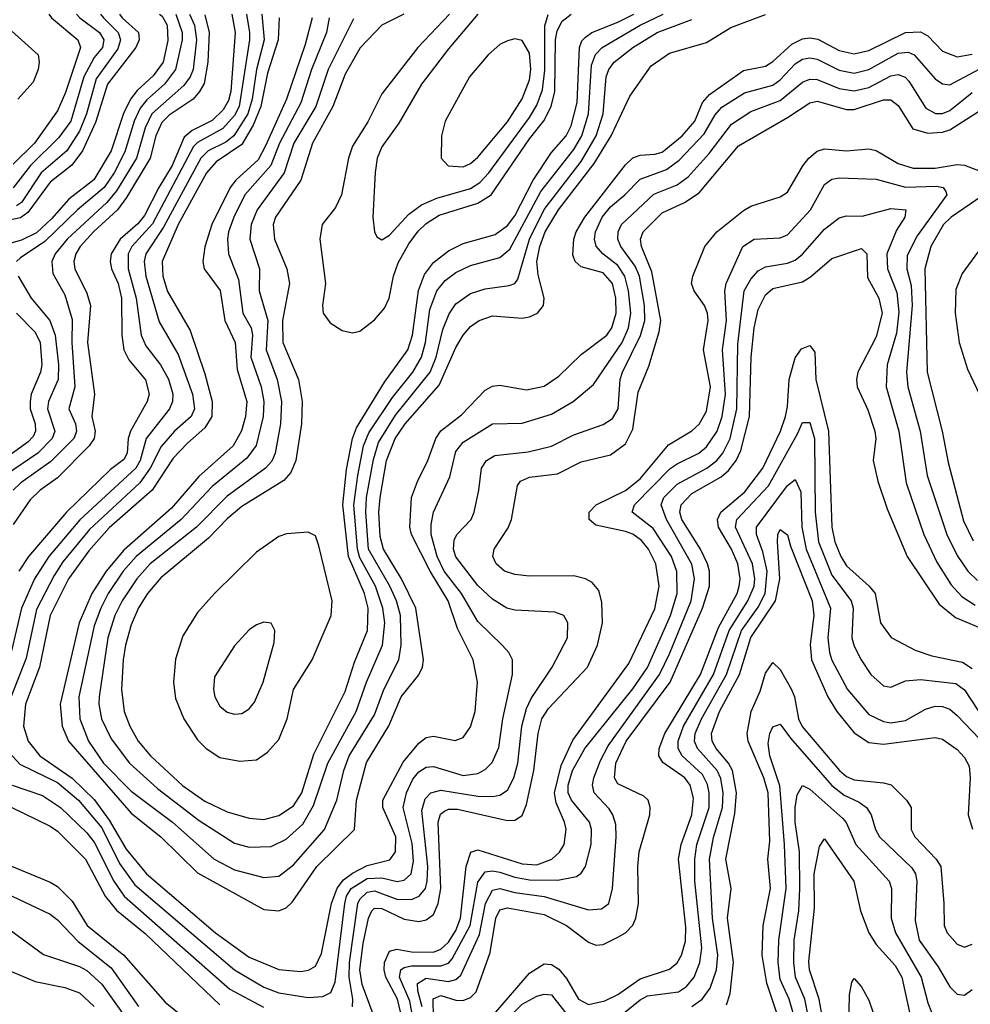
# Model space of a CAD drawing. Header units: inches. Extents: x 990535 to 1117859, y 769386 to 892122.
# Tile 440 of 656: x 1112348 to 1114925, y 797317 to 799985. Entities that reach past the tile are written whole.
import ezdxf

# ---------------------------------------------------------------- set-up
doc = ezdxf.new("R2010")
doc.units = ezdxf.units.IN
doc.header["$MEASUREMENT"] = 0
doc.layers.add('B1719', color=7, linetype='Continuous')

msp = doc.modelspace()

# ---------------------------------------------------------------- linework, layer by layer
at = {"layer": 'B1719', "color": 5}
for points, elevation in [([(1112727.1, 800000), (1112734.3, 799994.3), (1112747.6, 799970), (1112749, 799929), (1112736.3, 799870), (1112710, 799833.1), (1112666.6, 799793.4), (1112648.2, 799770), (1112629.6, 799730.4), (1112595.7, 799630), (1112549.2, 799550.8), (1112481.4, 799498.6), (1112434.4, 799445.6), (1112392.9, 799407.1), (1112352.5, 799387.5), (1112291.3, 799370)], 3320), ([(1112617.9, 800000), (1112625.7, 799990), (1112669.5, 799950), (1112671.6, 799930), (1112662.9, 799910), (1112586, 799810), (1112553.6, 799706.4), (1112518.2, 799630), (1112488.9, 799591.1), (1112430, 799545), (1112370, 799462.6), (1112350, 799448.3), (1112310, 799439.6)], 3280), ([(1113004.6, 800000), (1113010.2, 799930), (1112989.6, 799850.4), (1112978.5, 799770), (1112965.9, 799730), (1112928.3, 799670), (1112906.6, 799653.4), (1112859.1, 799630), (1112839.2, 799610), (1112737.5, 799422.5), (1112689.9, 799350.1), (1112685.4, 799330), (1112689.6, 799290), (1112725.7, 799165.7), (1112777.4, 799077.4), (1112816.3, 798970), (1112821.4, 798930), (1112812.9, 798910), (1112767.3, 798870), (1112731.5, 798828.5), (1112701.1, 798770), (1112673.6, 798730), (1112536.7, 798603.3), (1112464.3, 798515.7), (1112441, 798479), (1112393.7, 798386.3), (1112365, 798255), (1112316.1, 798130)], 3460), ([(1112962.9, 800000), (1112971.2, 799950), (1112970.6, 799930), (1112942.9, 799750), (1112930, 799724.9), (1112898.7, 799690), (1112830, 799652.4), (1112819, 799641), (1112707.9, 799432.1), (1112651.5, 799370), (1112642.1, 799350), (1112641.8, 799310), (1112663.3, 799230), (1112677.4, 799130), (1112690, 799101.2), (1112729.3, 799049.3), (1112750.8, 799010.8), (1112762.7, 798970), (1112762.1, 798950), (1112753.5, 798930), (1112691.1, 798850), (1112674.5, 798790), (1112662.6, 798770), (1112510.4, 798629.6), (1112426.7, 798530), (1112387.7, 798470), (1112352.8, 798390), (1112325.9, 798274.1)], 3440), ([(1112808.2, 800000), (1112821.5, 799970), (1112827.2, 799930), (1112818.4, 799850), (1112810.2, 799829.8), (1112793.1, 799806.9), (1112706.2, 799730), (1112687.7, 799692.3), (1112664.7, 799610), (1112610, 799520.9), (1112584, 799490), (1112476.1, 799390), (1112444, 799350), (1112434.6, 799330), (1112437.3, 799297.3), (1112470, 799239.2), (1112490, 799172.7), (1112489.2, 799110), (1112497.1, 798990), (1112481.3, 798930), (1112499, 798890), (1112501.7, 798870), (1112498.6, 798861.4), (1112494.2, 798850), (1112432.6, 798787.4), (1112350.4, 798730), (1112330, 798709.9)], 3360), ([(1112501.8, 800000), (1112510.4, 799990), (1112564.1, 799950), (1112575.7, 799930), (1112572, 799910), (1112550, 799882.1), (1112521.6, 799830), (1112486, 799710), (1112454.1, 799665.9), (1112376.7, 799590), (1112330, 799529.2)], 3240), ([(1112426.9, 800000), (1112433.9, 799990), (1112505.6, 799930), (1112512.5, 799910), (1112472.1, 799787.9), (1112450, 799737.8), (1112387.7, 799650), (1112330, 799593.4)], 3220), ([(1112850, 799998.5), (1112861.5, 799950), (1112858.2, 799870), (1112847.6, 799812.4), (1112835.5, 799790), (1112817.7, 799770), (1112753.4, 799726.6), (1112733.5, 799706.5), (1112716.5, 799670), (1112701.9, 799610), (1112637.3, 799502.7), (1112613.1, 799470), (1112548.7, 799411.3), (1112511.8, 799370), (1112499.7, 799350), (1112494.7, 799330), (1112497.1, 799310), (1112530, 799243.8), (1112540, 799210), (1112532, 799110), (1112550.4, 798970), (1112543.7, 798910), (1112552.2, 798870), (1112549.8, 798850), (1112536.3, 798830), (1112450, 798743.3), (1112403.3, 798710), (1112376.3, 798683.7), (1112330, 798617.3)], 3380), ([(1112770.7, 800000), (1112788.5, 799950), (1112788.5, 799930), (1112770.5, 799850), (1112740.8, 799810), (1112692.1, 799767.9), (1112674.5, 799745.5), (1112657.8, 799710), (1112632.9, 799627.1), (1112603.7, 799570), (1112576.6, 799530), (1112504.1, 799470), (1112416.3, 799383.7), (1112350, 799339.3), (1112339.4, 799330)], 3340), ([(1112566.9, 800000), (1112574.8, 799990), (1112614.3, 799950), (1112621.2, 799930), (1112613.7, 799906.3), (1112555.5, 799824.5), (1112529, 799730), (1112510, 799682.9), (1112475.3, 799630), (1112406.2, 799570), (1112352.2, 799490), (1112339.5, 799480.5)], 3260), ([(1112922.5, 800000), (1112931.6, 799950), (1112920.3, 799790), (1112914, 799766), (1112899.2, 799740.8), (1112870, 799711.8), (1112815.7, 799684.3), (1112793.8, 799666.2), (1112761.3, 799590), (1112724.7, 799530), (1112686.1, 799453.9), (1112668.5, 799431.5), (1112620.3, 799390), (1112596, 799350), (1112593.1, 799330), (1112596.9, 799310), (1112614.6, 799270), (1112623.4, 799230), (1112624.9, 799130), (1112630.3, 799090.3), (1112643.6, 799063.6), (1112688.6, 799008.6), (1112698.4, 798970), (1112693.7, 798950), (1112648.5, 798870), (1112642, 798850), (1112638.7, 798810), (1112630, 798793.4), (1112594.3, 798765.7), (1112474.3, 798650), (1112371.7, 798530), (1112345.6, 798490)], 3420), ([(1113051.4, 799990), (1113048.3, 799930), (1113019.9, 799840.1), (1113001.6, 799750), (1112980.6, 799699.4), (1112950, 799646.8), (1112880.5, 799599.5), (1112854.5, 799570), (1112777.3, 799430), (1112733.6, 799330), (1112735.4, 799290), (1112748.3, 799248.3), (1112810, 799142.2), (1112850, 799025.2), (1112869.8, 798950), (1112868.4, 798910), (1112850, 798878.5), (1112802.3, 798837.7), (1112763.6, 798796.4), (1112707.3, 798710), (1112590, 798607.4), (1112534.9, 798545.1), (1112479.8, 798470), (1112430.5, 798370), (1112401.1, 798230), (1112363.5, 798130), (1112358.2, 798070), (1112370.3, 798030), (1112402.6, 797990), (1112490, 797929.3), (1112550, 797871.8), (1112590, 797815.8), (1112636.6, 797736.6), (1112691.7, 797670), (1112878.8, 797510), (1112970, 797444.3), (1113050, 797411.2), (1113110, 797405.4), (1113131.2, 797408.8), (1113150, 797419.8), (1113166.2, 797453.8), (1113193.4, 797590), (1113208.3, 797631.7), (1113226.1, 797653.9), (1113250, 797672.3), (1113290, 797692.8), (1113351.7, 797708.3), (1113366.8, 797730), (1113367.2, 797770), (1113332.1, 797850), (1113332.2, 797870), (1113387.5, 797972.5), (1113430, 798024.6), (1113450, 798039.9), (1113470, 798043), (1113528.6, 798031.4), (1113550, 798039.7), (1113570, 798068.5), (1113582.3, 798110), (1113589.5, 798189.5), (1113577.4, 798250), (1113535.1, 798335.1), (1113509.2, 798410), (1113460.3, 798490), (1113410.2, 798590), (1113405.4, 798610), (1113410.2, 798690), (1113426.3, 798733.7), (1113454.7, 798790), (1113475.8, 798850), (1113490, 798871), (1113545.7, 798914.3), (1113610, 798981.1), (1113630, 798991.6), (1113650, 798994.3), (1113721.8, 798981.8), (1113770, 798991.5), (1113810, 799018.6), (1113870, 799077.3), (1113939.7, 799130), (1113953.6, 799150), (1113965, 799190), (1113964.3, 799230), (1113954.7, 799270), (1113930, 799298.6), (1113870, 799315.2), (1113853.5, 799330), (1113847.9, 799347.9), (1113850, 799390), (1113856.5, 799410), (1113879.7, 799450), (1113990, 799591.5), (1114010, 799610.4), (1114030, 799618.1), (1114070, 799620.1), (1114090, 799626.4), (1114144.2, 799670), (1114178.8, 799710), (1114199.1, 799760.9), (1114217.9, 799782.1), (1114310, 799847), (1114370, 799858.6), (1114390, 799871.3), (1114441, 799919), (1114470, 799933), (1114490, 799935.9), (1114511.8, 799931.8), (1114570, 799901.7), (1114610, 799892.8), (1114650, 799901.4), (1114750, 799950), (1114790, 799951.7), (1114810, 799941.6), (1114850, 799899.6), (1114890, 799884.6), (1114930, 799891.4)], 3480), ([(1113140.8, 799990), (1113122, 799918), (1113071.3, 799770), (1113015.3, 799644.7), (1112994.4, 799605.6), (1112933.9, 799550), (1112918.4, 799530), (1112869.1, 799430), (1112849.4, 799369.4), (1112844.6, 799330), (1112847.8, 799310), (1112891.3, 799251.3), (1112904.1, 799170), (1112932.4, 799110), (1112937.1, 799037.1), (1112963.3, 798950), (1112959.8, 798910), (1112949.5, 798870.5), (1112926.2, 798830), (1112833.4, 798746.6), (1112759.3, 798660.7), (1112630, 798547.4), (1112582.1, 798490), (1112543, 798430), (1112509, 798350), (1112457.5, 798130), (1112462.7, 798070), (1112480.2, 798030), (1112650, 797834.6), (1112730.6, 797770.6), (1112830, 797673.2), (1113010, 797573.9), (1113050, 797570.1), (1113070, 797578.1), (1113086.4, 797593.6), (1113153.1, 797690), (1113255.9, 797790), (1113261, 797870), (1113287.7, 797972.3), (1113348.6, 798071.4), (1113382.5, 798150), (1113430.2, 798209.8), (1113440.1, 798230), (1113442.4, 798250), (1113421.9, 798390), (1113383.4, 798470), (1113334.1, 798550), (1113324.8, 798584.8), (1113321.1, 798650), (1113324.8, 798690), (1113342.4, 798790), (1113365.5, 798850), (1113392.7, 798890), (1113485.2, 798994.8), (1113530, 799096.2), (1113550, 799130), (1113570, 799153.2), (1113593.6, 799170), (1113630, 799182.2), (1113710, 799176.3), (1113730, 799179.6), (1113751.6, 799190), (1113767.9, 799210), (1113769.4, 799230.6), (1113753.4, 799293.4), (1113750.2, 799330), (1113757.8, 799370), (1113772.3, 799410), (1113808.5, 799470), (1113905.1, 799594.9), (1113951.2, 799670), (1114002.4, 799777.6), (1114060.2, 799859.8), (1114110, 799894.5), (1114210, 799923.5), (1114276, 799964), (1114370, 799999)], 3520), ([(1113186.6, 799990), (1113179.3, 799950), (1113138.9, 799850), (1113110, 799759.9), (1113051.9, 799650), (1113028.4, 799590), (1112958.5, 799510), (1112928, 799450), (1112914.2, 799410), (1112910.9, 799390), (1112913.9, 799350), (1112940.6, 799280.6), (1112953, 799190), (1112975.7, 799150), (1112978.9, 799130), (1112974.8, 799070), (1113002.2, 798990), (1113009.5, 798950.5), (1113008.1, 798910), (1112988.8, 798831.2), (1112963.8, 798796.2), (1112870, 798720.1), (1112785.6, 798630), (1112663.7, 798530), (1112628.6, 798490), (1112588, 798430), (1112567.3, 798390), (1112550, 798342.2), (1112507.9, 798150), (1112511.2, 798090), (1112533.9, 798030), (1112575.1, 797970), (1112650, 797894.3), (1112762.2, 797810), (1112875.1, 797710), (1112930, 797681.1), (1113010, 797660.4), (1113050, 797663.6), (1113090, 797694.9), (1113174.4, 797790), (1113207.9, 797870), (1113226.3, 797950), (1113241.1, 797990), (1113310, 798100.6), (1113335, 798170), (1113375.7, 798250), (1113382.3, 798290), (1113380.1, 798370), (1113369.1, 798410), (1113351.4, 798450), (1113293.8, 798550), (1113286.2, 798650), (1113288.4, 798690), (1113306.8, 798793.2), (1113320.8, 798839.2), (1113366.9, 798913.1), (1113460.9, 799030), (1113476.7, 799070), (1113494.7, 799145.3), (1113511.8, 799188.2), (1113530, 799214.6), (1113570, 799242.7), (1113610, 799256), (1113675.2, 799264.8), (1113690, 799270.1), (1113698.5, 799281.5), (1113730.3, 799390), (1113769.4, 799470.6), (1113870, 799600.6), (1113911.2, 799670), (1113930.2, 799730.2), (1113938.3, 799830), (1113945.2, 799850), (1113959.9, 799870), (1114009.9, 799910), (1114076, 799950), (1114170, 799985.9)], 3540), ([(1113252.6, 799987.4), (1113184.2, 799850), (1113151, 799750), (1113091, 799650), (1113065.2, 799570), (1112991.8, 799470), (1112975.7, 799430), (1112971.7, 799390), (1112998.4, 799310), (1112997.4, 799250), (1113020.5, 799170), (1113016.4, 799090), (1113046.2, 799010), (1113057.5, 798950), (1113055.3, 798890), (1113040.2, 798810), (1113031.3, 798788.8), (1113014.2, 798770), (1112910, 798693.3), (1112827.1, 798610), (1112701.7, 798510), (1112664.9, 798470), (1112625.2, 798410), (1112605.9, 798370), (1112587, 798310), (1112562.8, 798150), (1112562, 798130), (1112569.7, 798090), (1112596, 798036), (1112645.1, 797970), (1112721, 797901), (1112834.3, 797814.3), (1112930, 797753.2), (1112970, 797742.3), (1113030, 797744.3), (1113070, 797764.2), (1113115.2, 797804.8), (1113144.6, 797855.4), (1113183.5, 797970), (1113259.9, 798110), (1113287.8, 798190), (1113331.3, 798290), (1113337.7, 798350), (1113332.7, 798390), (1113312.8, 798450), (1113270, 798526.3), (1113263.5, 798550), (1113253.3, 798670), (1113264.3, 798750), (1113280, 798830), (1113294.6, 798865.4), (1113358.6, 798961.4), (1113413.9, 799030), (1113437.5, 799070), (1113447.9, 799110), (1113460, 799200), (1113479.1, 799250), (1113501.7, 799278.3), (1113530, 799299.7), (1113570, 799318.8), (1113650, 799340.8), (1113676.5, 799363.5), (1113760.7, 799519.3), (1113850, 799633.6), (1113871.7, 799670), (1113889.8, 799730), (1113898, 799862), (1113909.3, 799890.7), (1113926.8, 799910), (1114030.3, 799970), (1114092.2, 800000)], 3560), ([(1113389.3, 800000), (1113330, 799969.9), (1113271.3, 799908.7), (1113230, 799837.7), (1113196.9, 799750), (1113141.3, 799650), (1113110, 799549.9), (1113040.9, 799450), (1113034.9, 799430), (1113038.2, 799390), (1113072.4, 799310), (1113079.2, 799270), (1113060.6, 799170), (1113061.4, 799110), (1113103.4, 799010), (1113114, 798950), (1113111.7, 798890), (1113096.7, 798790), (1113082.6, 798757.4), (1113064.1, 798735.9), (1112950, 798665.9), (1112910, 798632.1), (1112859.9, 798580.1), (1112730, 798472), (1112694.7, 798430), (1112670, 798390.9), (1112650, 798345), (1112634.8, 798290), (1112628.1, 798250), (1112624.1, 798170), (1112630.8, 798110), (1112646.6, 798070), (1112669.1, 798030), (1112702.3, 797990), (1112789.4, 797909.4), (1112850, 797866.9), (1112910, 797837.7), (1112970, 797821), (1113010, 797817.2), (1113050, 797827.9), (1113090, 797854.6), (1113112.3, 797890), (1113145.4, 797994.6), (1113230, 798164.4), (1113255.8, 798244.2), (1113290.7, 798330), (1113292.2, 798390), (1113282.3, 798430), (1113238.9, 798530), (1113223.9, 798670), (1113234, 798766), (1113250.1, 798849.9), (1113260.9, 798879.1), (1113337.2, 799002.8), (1113399.8, 799090), (1113412.9, 799130), (1113428.7, 799251.3), (1113445.4, 799294.6), (1113470, 799326.7), (1113510, 799358.9), (1113550, 799378.4), (1113637.1, 799402.9), (1113670, 799427.5), (1113690, 799453.3), (1113739.8, 799550), (1113790, 799625), (1113829.2, 799670), (1113842.9, 799697.1), (1113859.2, 799760.8), (1113865.7, 799910), (1113872.1, 799927.9), (1113882, 799938), (1113898.7, 799950), (1113970, 799978.5), (1114012.6, 800000)], 3580), ([(1113513.3, 800000), (1113427.7, 799910), (1113330, 799784.2), (1113291.7, 799708.3), (1113250, 799642.2), (1113239, 799610), (1113220.4, 799510), (1113203.8, 799476.2), (1113168, 799430), (1113161.3, 799390), (1113177.2, 799270), (1113169.1, 799210), (1113170.7, 799190), (1113190, 799163.2), (1113222.5, 799142.5), (1113250, 799136.1), (1113270, 799141.1), (1113310, 799171.7), (1113336.5, 799203.5), (1113349.3, 799230.7), (1113361.3, 799290), (1113374.2, 799325.8), (1113402.6, 799377.4), (1113428.1, 799411.9), (1113450, 799432.3), (1113485.1, 799454.9), (1113590, 799487.7), (1113626.1, 799510), (1113730, 799662.4), (1113768.9, 799711.1), (1113788.4, 799750), (1113798.9, 799790), (1113800.9, 799930), (1113805.1, 799954.9), (1113818.6, 799981.4), (1113842.8, 800000)], 3620), ([(1113589.7, 800000), (1113510, 799906), (1113436.8, 799810), (1113375.7, 799704.3), (1113330, 799640.2), (1113317.4, 799610), (1113311.2, 799571.2), (1113305.5, 799450), (1113310.2, 799410.2), (1113316.1, 799396.1), (1113330, 799388.5), (1113350, 799400.7), (1113402.5, 799457.5), (1113436.8, 799483.2), (1113478.5, 799501.5), (1113570, 799527.8), (1113595.8, 799544.2), (1113619.4, 799570), (1113730, 799720.2), (1113750, 799753.4), (1113764.9, 799795.1), (1113771.6, 799848.4), (1113771.7, 799968.3), (1113780.8, 799999.2)], 3640), ([(1112308.6, 799970), (1112398.1, 799890), (1112400.9, 799870), (1112397.5, 799850), (1112384.4, 799815.6), (1112343, 799770)], 3180), ([(1112318.9, 797998.9), (1112347.7, 797967.7), (1112450, 797917.3), (1112507.2, 797870), (1112570, 797794.5), (1112618.3, 797698.3), (1112660.1, 797640.1), (1112930, 797409.7), (1113010, 797362.6), (1113050, 797347.5), (1113130, 797334.7), (1113170, 797338.1), (1113191.8, 797348.2), (1113203.2, 797376.8), (1113229.1, 797590), (1113234.2, 797610), (1113246.5, 797630), (1113290, 797657.2), (1113330, 797659), (1113371.1, 797648.9), (1113390, 797652.8), (1113409.5, 797670.5), (1113415.7, 797704.3), (1113412.3, 797752.3), (1113387.6, 797850), (1113396.5, 797890), (1113413.7, 797926.3), (1113430, 797947), (1113450, 797959.1), (1113470, 797960.8), (1113550, 797936.8), (1113590, 797942.4), (1113610, 797953.3), (1113628.4, 797971.6), (1113647.3, 798012.7), (1113658.2, 798090), (1113684.3, 798210), (1113683.6, 798250), (1113673.6, 798270), (1113656.1, 798290), (1113590, 798354.4), (1113545.4, 798430), (1113498.6, 798490), (1113479.7, 798530), (1113463.8, 798590), (1113463.3, 798616.7), (1113469.9, 798650), (1113513.6, 798746.4), (1113530, 798815.1), (1113550, 798839.9), (1113630, 798890.1), (1113710, 798891.5), (1113790, 798916), (1113848.4, 798950), (1113904, 798996), (1113981.6, 799110), (1113998.8, 799150), (1114005.2, 799190), (1113998.8, 799250), (1113988.5, 799290), (1113970, 799318.4), (1113929, 799350), (1113911, 799371), (1113906.3, 799390), (1113908.8, 799410), (1113926.8, 799450), (1113950, 799478.2), (1113988.8, 799510), (1114030, 799552.5), (1114101.4, 799578.6), (1114136, 799604), (1114204.1, 799675.9), (1114233.1, 799726.9), (1114251.8, 799748.2), (1114313.1, 799786.9), (1114390, 799807.7), (1114410, 799822.3), (1114450, 799865.2), (1114470, 799878.2), (1114490, 799882), (1114510, 799878.3), (1114570, 799848.3), (1114610, 799840.4), (1114650, 799850.3), (1114730, 799894.5), (1114756.7, 799896.7), (1114773.3, 799890), (1114830, 799824.9), (1114850, 799811.5), (1114870, 799808.9), (1114990, 799872.2)], 3460), ([(1113250.2, 797310), (1113251.1, 797330), (1113241.3, 797390), (1113241.9, 797430), (1113264.8, 797590), (1113270, 797601.7), (1113290, 797620.1), (1113310, 797623.6), (1113370, 797601.5), (1113410, 797600.5), (1113430.7, 797609.3), (1113447.7, 797630), (1113453, 797650), (1113454.5, 797690), (1113438.3, 797841.7), (1113447, 797873), (1113462.9, 797890), (1113490, 797896.7), (1113590, 797881), (1113630, 797879.7), (1113650, 797883.7), (1113670, 797896.6), (1113687.5, 797930), (1113698.7, 797970), (1113708.9, 798070), (1113721.7, 798118.3), (1113734.5, 798145.5), (1113791.3, 798230), (1113833.3, 798310), (1113833.8, 798350), (1113822.9, 798370), (1113798.9, 798378.9), (1113690, 798384.7), (1113668.4, 798390), (1113630, 798414.9), (1113590, 798451.8), (1113530, 798529), (1113524.3, 798550), (1113525.5, 798574.5), (1113532.8, 798590), (1113571.7, 798630), (1113579.9, 798650), (1113593.1, 798710), (1113599.6, 798770), (1113613.2, 798790), (1113636.5, 798803.5), (1113726.5, 798813.5), (1113790, 798828.8), (1113850, 798859.7), (1113930, 798887.5), (1113955.4, 798904.6), (1113970.5, 798930), (1113975.8, 799010), (1113981.9, 799030), (1114031.3, 799128.7), (1114042.9, 799170), (1114041.7, 799210), (1114028, 799290), (1114016.6, 799316.6), (1113977.6, 799370), (1113969.9, 799390), (1113970.9, 799410), (1113979.8, 799430), (1114067.5, 799512.5), (1114130, 799537.8), (1114160.5, 799559.5), (1114217.6, 799622.4), (1114278.2, 799701.8), (1114330, 799735.9), (1114410, 799766), (1114470, 799815.7), (1114490, 799824.1), (1114510, 799822.9), (1114570, 799798.4), (1114610, 799791.8), (1114650, 799801.3), (1114710, 799832.8), (1114730, 799836.5), (1114749, 799829), (1114758.3, 799818.3), (1114805.1, 799745.1), (1114831.2, 799731.2), (1114850, 799731.1), (1114870, 799738.5), (1114930, 799787.8)], 3440), ([(1113306.5, 797290), (1113276.4, 797370), (1113270.1, 797410), (1113278.9, 797481.1), (1113293.7, 797550), (1113302.4, 797570), (1113310, 797577), (1113330, 797575.9), (1113390, 797547.5), (1113430, 797541), (1113450, 797545), (1113470, 797560.3), (1113482.8, 797590), (1113490, 797630), (1113482.7, 797810), (1113488.3, 797831.7), (1113499.6, 797840.4), (1113510, 797845.1), (1113534.4, 797845.6), (1113670, 797814.3), (1113690, 797815.8), (1113710, 797828.1), (1113722.2, 797857.8), (1113742, 797950), (1113753.8, 798050), (1113763.6, 798090), (1113781.7, 798118.3), (1113887.7, 798230), (1113914.4, 798290), (1113927.7, 798350), (1113926.3, 798406.3), (1113917.7, 798437.7), (1113899.7, 798459.7), (1113881.7, 798470), (1113850, 798477.5), (1113730, 798477.1), (1113690, 798481.5), (1113662.2, 798490), (1113639.9, 798510), (1113630.6, 798530), (1113634.5, 798550), (1113672.3, 798607.7), (1113681.7, 798630), (1113697.5, 798722.5), (1113706.1, 798733.9), (1113730, 798745.5), (1113805.8, 798754.2), (1113870, 798786.7), (1113950, 798806.1), (1113990, 798835.8), (1114010, 798875.4), (1114024.4, 798975.6), (1114053.9, 799046.1), (1114081.3, 799138.7), (1114086.3, 799170), (1114061.9, 799301.9), (1114033.3, 799370), (1114030.9, 799390), (1114038.2, 799410), (1114090, 799461.4), (1114150, 799489.4), (1114190, 799516), (1114296.8, 799643.2), (1114430, 799719.8), (1114490, 799760.1), (1114510, 799764.6), (1114590, 799741.8), (1114610, 799741.3), (1114690, 799767.5), (1114710, 799767.7), (1114730, 799752.7), (1114769.4, 799689.4), (1114810, 799677.2), (1114850, 799679.9), (1114870, 799686.3), (1114950, 799738)], 3420), ([(1113386.8, 797270), (1113371.8, 797330), (1113340.3, 797390), (1113336.1, 797410), (1113337.3, 797430), (1113350, 797460.6), (1113370, 797466.1), (1113410, 797459), (1113470, 797457.9), (1113490, 797465.6), (1113510, 797485.1), (1113530, 797516.5), (1113543.3, 797550), (1113558.2, 797690), (1113570.8, 797729.2), (1113590, 797734.8), (1113710, 797697.4), (1113750, 797694.1), (1113790.5, 797710), (1113811.3, 797728.7), (1113823.7, 797750), (1113829.1, 797790.9), (1113825.3, 797810), (1113802.1, 797862.1), (1113798.1, 797890), (1113815.9, 797964.1), (1113848, 798032), (1113999.6, 798240.4), (1114070, 798387.9), (1114081.9, 798450), (1114072.8, 798510), (1114052.6, 798550), (1114033.7, 798573.7), (1114010.4, 798590.4), (1113990, 798597.6), (1113910, 798614.9), (1113891.9, 798630), (1113891.7, 798650), (1113911.2, 798670), (1113990, 798709.3), (1114030, 798740.2), (1114107.1, 798832.9), (1114170, 798871), (1114190, 798888.7), (1114210, 798923.8), (1114220.4, 798990), (1114202, 799090), (1114214.4, 799170), (1114213.1, 799190), (1114204.7, 799210), (1114176.6, 799250), (1114169, 799270), (1114172.7, 799290), (1114205.2, 799370), (1114238.4, 799410), (1114310, 799467.9), (1114330, 799479.4), (1114410, 799504.8), (1114430, 799517.9), (1114471, 799589), (1114487.6, 799610), (1114510, 799628.3), (1114530, 799635.4), (1114590, 799629.7), (1114650, 799634.6), (1114670, 799630.1), (1114730, 799595), (1114770, 799582.9), (1114830, 799582.8), (1114890, 799592.1), (1114910, 799591), (1114964.1, 799570)], 3380), ([(1113415.9, 797270), (1113405.2, 797325.2), (1113377.6, 797390), (1113381.3, 797410), (1113390, 797416.7), (1113410, 797421.2), (1113490, 797420.8), (1113510, 797428.4), (1113520.3, 797439.7), (1113569.5, 797530), (1113590, 797647.3), (1113610, 797675.4), (1113630, 797678.4), (1113650, 797674.9), (1113690, 797661.1), (1113730, 797653.5), (1113806.8, 797653.2), (1113857.3, 797662.7), (1113870, 797671.5), (1113882.2, 797690), (1113897.3, 797750), (1113898.4, 797790), (1113893, 797810), (1113843.6, 797870), (1113834.8, 797890), (1113835.2, 797910), (1113846.9, 797950), (1113879.9, 798010), (1114010, 798171.7), (1114050, 798229.7), (1114112.1, 798370), (1114130.2, 798430), (1114129.7, 798489.7), (1114115, 798530), (1114065.7, 798605.7), (1114008.4, 798650), (1114014.7, 798670), (1114111.8, 798768.2), (1114130, 798781.5), (1114189.4, 798810), (1114210, 798827), (1114239.1, 798870), (1114252.5, 798910), (1114261.7, 798970), (1114253, 799090), (1114264.4, 799170), (1114259.5, 799250), (1114263.3, 799270), (1114308.2, 799370), (1114339.6, 799390), (1114410, 799393.9), (1114430, 799402.1), (1114491.6, 799470), (1114530, 799538), (1114550, 799552.7), (1114570, 799556.6), (1114670, 799552.9), (1114750, 799531.2), (1114833.5, 799533.5), (1114851.7, 799530), (1114859.2, 799519.2), (1114861.6, 799510), (1114781, 799399), (1114754.2, 799345.8), (1114752.8, 799310), (1114764.7, 799264.7), (1114767.9, 799210), (1114751.9, 799030), (1114755.9, 798990), (1114789.2, 798870), (1114808.5, 798750), (1114861.8, 798590), (1114890, 798533), (1114918.9, 798490), (1114945, 798465)], 3360), ([(1114990.9, 799530), (1114873.2, 799450), (1114852.7, 799430), (1114818.6, 799370), (1114801.9, 799310), (1114808, 799030), (1114848.8, 798870), (1114865, 798785), (1114907, 798627), (1114933, 798573)], 3380), ([(1113439.2, 797310), (1113426.9, 797353.1), (1113426.8, 797373.2), (1113450, 797387.5), (1113510, 797378.7), (1113530, 797383.4), (1113544.2, 797395.8), (1113594.7, 797505.3), (1113610.7, 797589.3), (1113630, 797625.5), (1113650, 797630), (1113690, 797619.5), (1113770, 797608.9), (1113890, 797572.8), (1113925.1, 797574.9), (1113944.9, 797590), (1113955.2, 797630), (1113965.4, 797770), (1113963.9, 797803.9), (1113956.4, 797830), (1113946.4, 797846.4), (1113905.5, 797890), (1113901.2, 797910), (1113904.8, 797930), (1113922.3, 797977.7), (1113943.4, 798016.6), (1114082.4, 798210), (1114110, 798266.5), (1114168.3, 798410), (1114177.6, 798470), (1114170, 798509.8), (1114101.7, 798630), (1114087.4, 798670), (1114094.6, 798690), (1114130, 798725.9), (1114211.1, 798770), (1114238.1, 798790), (1114254.1, 798810), (1114274.2, 798850), (1114292.6, 798930), (1114294.7, 799105.3), (1114312.4, 799250), (1114330, 799281.9), (1114350, 799304.3), (1114370, 799315.5), (1114430, 799325.5), (1114450, 799333.6), (1114470, 799349.7), (1114530, 799416.9), (1114570, 799447.9), (1114590, 799453.4), (1114632.4, 799452.4), (1114710, 799473.5), (1114750.2, 799470), (1114748.1, 799450), (1114725.2, 799414.8), (1114699.4, 799350), (1114701, 799310), (1114726, 799246), (1114731.9, 799191.9), (1114724.8, 799135.2), (1114699.5, 799050), (1114696.9, 798990), (1114731.8, 798870), (1114751.1, 798730), (1114799.2, 798590), (1114834.7, 798514.7), (1114873.2, 798453.2), (1114902, 798422), (1114938.6, 798398.6)], 3340), ([(1114962.4, 799377.6), (1114903, 799297), (1114886, 799254), (1114884.6, 799190), (1114895, 799110), (1114917.7, 799037.7), (1114959, 798950)], 3420), ([(1113470.9, 797230), (1113468.7, 797331.3), (1113490, 797340.5), (1113530, 797327.9), (1113550, 797326.8), (1113570, 797334.8), (1113585.2, 797350), (1113623, 797457), (1113639.1, 797550), (1113650, 797572.5), (1113670, 797577.9), (1113770, 797559.5), (1113830.1, 797530), (1113890, 797485.2), (1113910, 797477), (1113930, 797478.8), (1113970, 797498.2), (1113990, 797510.1), (1114010, 797530.9), (1114018.8, 797550), (1114025.8, 797590), (1114023.4, 797690), (1114027.1, 797730), (1114056.7, 797830), (1114057.4, 797850), (1114051.9, 797870), (1114040.5, 797880.5), (1113970, 797914.1), (1113960.5, 797930), (1113963.8, 797970), (1113992.6, 798030), (1114111.8, 798190), (1114199.2, 798390), (1114218.2, 798450), (1114218.2, 798490), (1114213.1, 798510), (1114194.1, 798550), (1114143.1, 798630), (1114138, 798650), (1114140.9, 798670), (1114170, 798700.9), (1114250, 798746.4), (1114270, 798762.9), (1114290.2, 798790), (1114302.8, 798817.2), (1114326.6, 798910), (1114331.4, 799070), (1114338.8, 799150), (1114350, 799199.8), (1114370, 799239), (1114390, 799256.5), (1114470, 799274.2), (1114492.1, 799287.9), (1114550, 799337.4), (1114630, 799365.3), (1114644.4, 799350), (1114646.1, 799286.1), (1114677.1, 799230), (1114686.2, 799190), (1114670, 799125.2), (1114620.6, 799030), (1114616.3, 799010), (1114618.9, 798990), (1114647.5, 798927.5), (1114666.6, 798870), (1114668.9, 798850), (1114661.8, 798790), (1114674.4, 798734.4), (1114699.5, 798659.5), (1114753.9, 798530), (1114840.7, 798400.7), (1114885.2, 798365.2), (1114968.9, 798330)], 3320), ([(1112343.7, 799290), (1112379.1, 799230), (1112429.5, 799169.5), (1112444.2, 799130), (1112453.3, 799050), (1112452.1, 799010), (1112426, 798950), (1112423.3, 798930), (1112442.7, 798870), (1112436.1, 798850), (1112396.5, 798810), (1112309, 798751)], 3340), ([(1112339.3, 799190), (1112390, 799138.2), (1112403.4, 799110), (1112407.6, 799050), (1112403.8, 799030), (1112378.4, 798970), (1112375.8, 798950), (1112376.1, 798930), (1112389.6, 798890), (1112390.3, 798870), (1112384.2, 798855.8), (1112370, 798840), (1112282.3, 798777.7)], 3320), ([(1113632.4, 797287.6), (1113730, 797401.2), (1113770, 797426.2), (1113790, 797424.7), (1113810, 797412), (1113830, 797386.8), (1113863.3, 797330), (1113890, 797316), (1113934.3, 797325.7), (1113970, 797343.3), (1114030, 797385.7), (1114110, 797411.8), (1114130, 797428.6), (1114142.4, 797450), (1114152.7, 797487.3), (1114154, 797526), (1114134.5, 797710), (1114141.3, 797750), (1114170.4, 797830), (1114174.9, 797874.9), (1114165.9, 797910), (1114151.2, 797930), (1114091.7, 797971.7), (1114080.6, 797990), (1114081.3, 798010), (1114096.8, 798050), (1114193.6, 798210), (1114242.7, 798337.3), (1114293, 798430), (1114299, 798450), (1114301.2, 798470), (1114294.6, 798510), (1114278, 798550), (1114242.4, 798610), (1114239.5, 798630), (1114248.5, 798650), (1114314.2, 798705.8), (1114362.7, 798770), (1114410.2, 798870), (1114424.2, 798910), (1114430, 798937.1), (1114434, 799010), (1114450, 799068.7), (1114467.2, 799092.8), (1114490, 799102), (1114503.9, 799083.9), (1114506, 799010), (1114540.7, 798870), (1114549.6, 798610), (1114557.8, 798570), (1114574.2, 798530), (1114590, 798504.6), (1114651.4, 798450), (1114667.7, 798430), (1114682.1, 798350), (1114710.5, 798310.5), (1114776, 798276), (1114821.3, 798261.3), (1114904, 798244), (1114930, 798226.9)], 3280), ([(1113950, 797264), (1114030, 797328.3), (1114050, 797339.3), (1114134.1, 797350), (1114155.6, 797364.4), (1114176.3, 797390), (1114192, 797430), (1114197.3, 797470), (1114178.7, 797650), (1114178.1, 797710), (1114184.2, 797750), (1114217.2, 797850), (1114217.5, 797890), (1114212.6, 797912.6), (1114199.2, 797939.2), (1114143.6, 797990), (1114133.4, 798010), (1114133.4, 798030), (1114147.5, 798070), (1114229.4, 798210), (1114271.6, 798330), (1114322.5, 798410), (1114338.8, 798450), (1114340.9, 798470), (1114334.6, 798510), (1114288.7, 798610), (1114292.4, 798630), (1114378.3, 798721.7), (1114457.1, 798862.9), (1114470, 798893.5), (1114490, 798893.2), (1114503.2, 798850), (1114504.2, 798650), (1114513.4, 798570), (1114550, 798479.9), (1114602, 798410), (1114607.3, 798390), (1114603.8, 798310), (1114610, 798287.1), (1114629.6, 798250), (1114655.9, 798210), (1114690, 798179.8), (1114710, 798176.1), (1114750, 798193.3), (1114790, 798196.6), (1114885.8, 798185.8), (1114910, 798168.4), (1114965, 798085)], 3260), ([(1114170, 797310.3), (1114198.2, 797330), (1114220, 797360), (1114236.7, 797410), (1114240.3, 797450), (1114226.1, 797550), (1114217.8, 797710), (1114228.6, 797768.6), (1114253.6, 797850), (1114255.3, 797890), (1114248.5, 797928.5), (1114239, 797950), (1114185.2, 798010), (1114177.9, 798030), (1114179.2, 798050), (1114196.6, 798090), (1114264.4, 798210), (1114304.7, 798330), (1114350, 798392.7), (1114369.4, 798430), (1114374.6, 798490), (1114362.8, 798542.8), (1114345.5, 798590), (1114345.6, 798610), (1114430, 798722.5), (1114450, 798739), (1114465.7, 798705.7), (1114468.9, 798610), (1114480.6, 798550), (1114546.1, 798390), (1114539.1, 798310), (1114543.3, 798270), (1114550, 798249.5), (1114592.4, 798170), (1114650, 798101.9), (1114690, 798082.6), (1114710, 798079.7), (1114750, 798085.7), (1114803.9, 798116.1), (1114830, 798124.4), (1114850, 798123.7), (1114870, 798116.6), (1114890, 798099.4), (1114970, 798015.4)], 3240), ([(1114264.6, 797315.4), (1114274.5, 797345.5), (1114283.1, 797430), (1114266.7, 797550), (1114276.5, 797630), (1114262.2, 797710), (1114286.6, 797833.4), (1114291.3, 797890), (1114280.5, 797950), (1114269.7, 797970), (1114236.2, 798010), (1114225.4, 798030), (1114223.7, 798050), (1114245.5, 798110), (1114299.7, 798210), (1114330, 798310.4), (1114396.9, 798410), (1114409.1, 798470), (1114402.3, 798570), (1114403.4, 798590), (1114410, 798603.5), (1114430, 798588.9), (1114437.8, 798557.8), (1114496.2, 798410), (1114500.6, 798370), (1114491.2, 798291.2), (1114495, 798250), (1114539.2, 798150), (1114563.8, 798110), (1114610, 798052.2), (1114650, 798025.9), (1114690, 798021.7), (1114830, 798039.2), (1114850, 798035.5), (1114890, 798006.9), (1114910, 797985.6), (1114922, 797962), (1114925.3, 797930), (1114919.8, 797830), (1114931.6, 797791.6)], 3220), ([(1114401.4, 797290), (1114373.9, 797373.9), (1114361.3, 797450), (1114363.6, 797530), (1114383.3, 797630), (1114375.9, 797710), (1114381.4, 797758.6), (1114376.8, 797890), (1114365.1, 797930), (1114322.9, 798030), (1114320.7, 798050), (1114331.4, 798110), (1114355.1, 798164.9), (1114370, 798214.1), (1114390, 798242.7), (1114410, 798224.1), (1114440.2, 798170), (1114448.6, 798150), (1114459.2, 798090), (1114469, 798069), (1114570.5, 797950.5), (1114590, 797933.9), (1114610, 797924.6), (1114690, 797916.8), (1114711, 797911), (1114752.4, 797870), (1114765.1, 797850), (1114765.2, 797790), (1114774.7, 797770), (1114832.5, 797710), (1114845, 797690), (1114853.9, 797590), (1114854.3, 797530), (1114862.9, 797510), (1114890, 797479.8), (1114910, 797471.8), (1114930, 797479.4)], 3180), ([(1114446.2, 797290), (1114434.2, 797330), (1114410, 797383.9), (1114403.9, 797430), (1114406, 797490), (1114425.6, 797630), (1114421.1, 797750), (1114408.5, 797908.5), (1114381.8, 797990), (1114377.1, 798022.9), (1114381.6, 798050), (1114390, 798068.4), (1114410, 798075.9), (1114437.5, 798037.5), (1114550, 797909.2), (1114583.7, 797883.7), (1114624.3, 797864.3), (1114643.8, 797850), (1114656.3, 797830), (1114668.1, 797790), (1114678.8, 797770), (1114766.6, 797686.6), (1114776.6, 797670), (1114780.1, 797650), (1114776, 797544), (1114786.9, 797490), (1114837.9, 797417.9), (1114870, 797363.5), (1114890, 797344.4), (1114910, 797341.1), (1114930, 797357)], 3160), ([(1112327.6, 797910), (1112410, 797882.2), (1112458.8, 797850), (1112530, 797781.5), (1112550, 797755.9), (1112602.6, 797650), (1112630.9, 797610), (1112917.7, 797357.7), (1113009.2, 797309.2)], 3440), ([(1114485.2, 797290), (1114476.6, 797330), (1114451.5, 797390), (1114446.4, 797430), (1114448.1, 797490), (1114460.3, 797570), (1114463.1, 797630), (1114462, 797730), (1114450.2, 797809.8), (1114450.2, 797849.8), (1114456, 797884), (1114470, 797909.3), (1114490, 797899.8), (1114579.8, 797819.8), (1114588.8, 797808.8), (1114614.5, 797750), (1114705.2, 797650), (1114712, 797630), (1114710.9, 797550), (1114722.8, 797510), (1114791.7, 797390), (1114810, 797320.2), (1114829.6, 797269.6)], 3140), ([(1112290, 797867.2), (1112430, 797799.7), (1112450, 797786.2), (1112525.9, 797710), (1112579.8, 797610), (1112610, 797571.6), (1112688, 797508), (1112890, 797314.7)], 3420), ([(1114522.4, 797290), (1114515.9, 797330), (1114489.6, 797409.6), (1114487.3, 797432.7), (1114503, 797577), (1114502.1, 797670), (1114516.2, 797743.8), (1114530, 797764.7), (1114609.7, 797650), (1114627.9, 797570), (1114650.1, 797510), (1114670, 797478.3), (1114721.3, 797421.3), (1114739.7, 797390), (1114765.4, 797270)], 3120), ([(1112310, 797697.1), (1112430, 797647.7), (1112450, 797635.4), (1112490, 797596), (1112530.6, 797530), (1112630.1, 797450), (1112742.6, 797322.6), (1112832, 797250)], 3380), ([(1112310, 797617.8), (1112430, 797560.4), (1112450, 797545.7), (1112506.6, 797486.6), (1112595.6, 797415.6), (1112670, 797310.9)], 3360), ([(1112310, 797526.5), (1112411.9, 797451.9), (1112510, 797418.8), (1112530, 797407.7), (1112570, 797371.2), (1112637.3, 797277.3)], 3340), ([(1112025, 797315), (1112070, 797355), (1112090, 797366.9), (1112110, 797369), (1112170, 797343.8), (1112190, 797340.7), (1112210, 797345.9), (1112233.4, 797366.6), (1112264.4, 797415.6), (1112290, 797419.8), (1112390, 797378.5), (1112470, 797362.2), (1112510, 797347.3), (1112550, 797311)], 3320), ([(1114594.2, 797170), (1114597.9, 797342.1), (1114603.8, 797376.2), (1114610, 797386.5), (1114630, 797363.8), (1114650, 797327.8), (1114670, 797270.2)], 3080), ([(1113656.4, 797263.6), (1113710, 797317), (1113750, 797338.5), (1113770, 797343.7), (1113790, 797342.3), (1113848, 797268)], 3260)]:
    msp.add_lwpolyline(points, dxfattribs=dict(at, elevation=elevation))
for points, elevation in [([(1113690, 799933.2), (1113670, 799927.9), (1113650, 799917.9), (1113617.6, 799890), (1113567, 799830), (1113501.3, 799710), (1113491.8, 799670), (1113490.3, 799610), (1113509.1, 799589.1), (1113550, 799586.4), (1113570, 799595.4), (1113590, 799612.3), (1113670, 799708.6), (1113710, 799770.1), (1113730, 799822.2), (1113733.8, 799850), (1113730, 799894.5), (1113710, 799928.3)], 3660), ([(1113130, 798596.2), (1113071.6, 798591.6), (1113050, 798584.3), (1112990, 798541.7), (1112875.5, 798430), (1112830, 798378.6), (1112790, 798315), (1112770, 798251.6), (1112764.6, 798190), (1112770, 798145.3), (1112793.1, 798090), (1112830, 798033.5), (1112853.2, 798010), (1112890, 797985.4), (1112944.6, 797975.4), (1112990, 797979.1), (1113019.8, 798000.2), (1113050, 798034.2), (1113072.7, 798090), (1113090.4, 798170), (1113140.5, 798250), (1113192.4, 798370), (1113194.9, 798410), (1113159, 798559), (1113150, 798586.2)], 3620), ([(1113010, 798352), (1112990, 798345.1), (1112970, 798331.5), (1112930, 798288), (1112875.6, 798204.4), (1112872.8, 798170), (1112877.1, 798150), (1112890, 798124.9), (1112910, 798108), (1112930, 798102.4), (1112950, 798105), (1112970, 798116.9), (1112984.6, 798135.4), (1113008.2, 798190), (1113037.4, 798297.4), (1113039.5, 798330), (1113029.3, 798349.3)], 3640)]:
    msp.add_lwpolyline(points, close=True, dxfattribs=dict(at, elevation=elevation))

doc.saveas('drawing.dxf')
